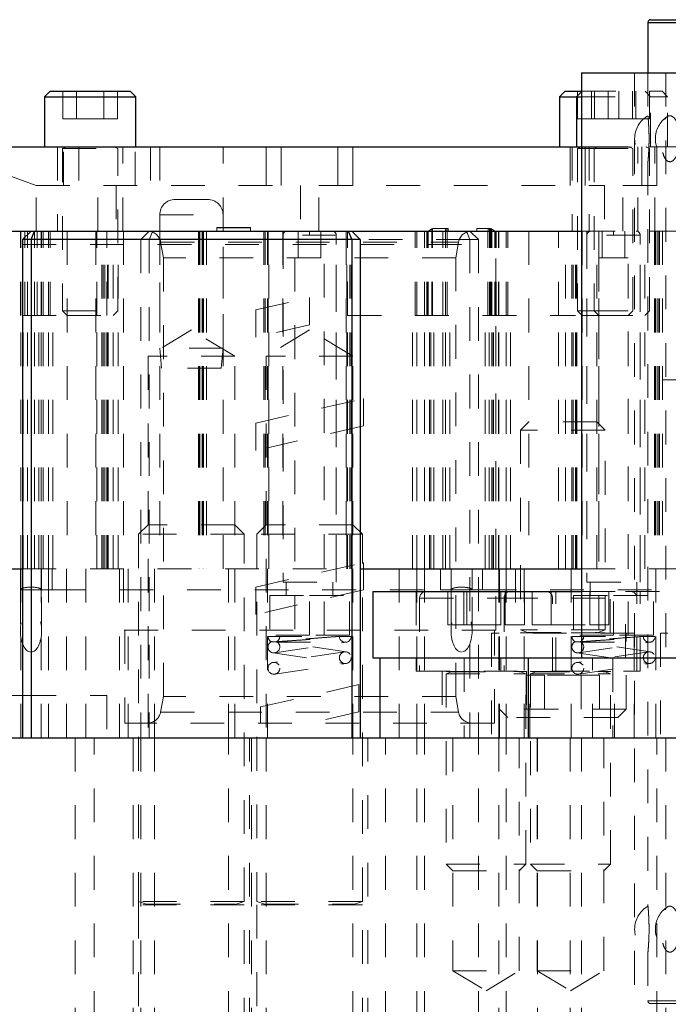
# Model space of a CAD drawing. Header units: inches. Extents: x 1880 to 2363, y -453 to -54.
# Tile 329 of 656: x 2042.57 to 2044.49, y -279.78 to -276.86. Entities that reach past the tile are written whole.
import ezdxf

# ---------------------------------------------------------------- set-up
doc = ezdxf.new("R2010")
doc.units = ezdxf.units.IN
doc.header["$LTSCALE"] = 0.5
doc.header["$MEASUREMENT"] = 0
doc.linetypes.add('HIDDEN', pattern=[0.225, 0.15, -0.075])
for name, color, linetype in [('DIE-M-S', 8, 'Continuous'), ('DIE-M-S2', 1, 'Continuous'), ('DIE-M-S3', 8, 'Continuous'), ('DSS-M-S', 53, 'Continuous'), ('RAI-M-S', 8, 'Continuous'), ('SVD-M-S', 8, 'Continuous')]:
    doc.layers.add(name, color=color, linetype=linetype)

msp = doc.modelspace()

# ---------------------------------------------------------------- linework, layer by layer
at = {"color": 7, "linetype": 'HIDDEN', "lineweight": 18}
for p, q in [((2043.30329, -278.35637), (2043.27554, -278.38412)), ((2043.56029, -278.35637), (2043.30329, -278.35637)), ((2043.58804, -278.38412), (2043.56029, -278.35637)), ((2043.58804, -278.38412), (2043.27554, -278.38412)), ((2043.27554, -278.38412), (2043.27554, -279.47088)), ((2043.58804, -279.47088), (2043.58804, -278.38412)), ((2043.58804, -279.47088), (2043.27554, -279.47088)), ((2043.27554, -279.47088), (2043.2991, -279.47945)), ((2043.58804, -279.48098), (2043.27554, -279.48098)), ((2043.27554, -279.48098), (2043.27554, -280.85637)), ((2043.2991, -279.47945), (2043.56268, -279.47945)), ((2043.56449, -279.47945), (2043.58804, -279.47088)), ((2043.58804, -280.85637), (2043.58804, -279.48098))]:
    msp.add_line(p, q, dxfattribs=at)
for centre, start, end in [((2043.29883, -279.48019), 270, 70), ((2043.56476, -279.48019), 110, 270)]:
    msp.add_arc(centre, 0.000787, start, end, dxfattribs=at)
at = {"layer": 'DIE-M-S', "linetype": 'Continuous', "lineweight": 25}
for p, q in [((2038.90679, -277.48637), (2042.60679, -277.48637)), ((2043.55679, -277.48637), (2044.23691, -277.48637)), ((2038.93179, -278.48637), (2042.58179, -278.48637)), ((2043.58179, -278.48637), (2044.23691, -278.48637))]:
    msp.add_line(p, q, dxfattribs=at)
at = {"layer": 'DIE-M-S', "linetype": 'HIDDEN', "lineweight": 18}
for p, q in [((2042.71379, -277.48637), (2042.71379, -278.48637)), ((2042.79829, -277.48637), (2042.79829, -278.48637)), ((2042.81679, -278.48637), (2042.81679, -277.48637)), ((2042.82084, -278.48637), (2042.82084, -277.48637)), ((2042.82525, -278.48637), (2042.82525, -277.48637)), ((2042.83373, -278.48637), (2042.83373, -277.48637)), ((2042.83567, -278.48637), (2042.83567, -277.48637)), ((2042.84979, -278.48637), (2042.84979, -277.48637)), ((2042.86529, -278.48637), (2042.86529, -277.48637)), ((2042.88061, -277.48637), (2042.88061, -278.48637)), ((2042.98804, -277.48637), (2042.98804, -278.48637)), ((2043.10291, -277.48637), (2043.10291, -278.48637)), ((2043.10485, -277.48637), (2043.10485, -278.48637)), ((2043.10679, -277.48637), (2043.10679, -278.48637)), ((2043.11333, -277.48637), (2043.11333, -278.48637)), ((2043.11679, -277.48637), (2043.11679, -278.48637)), ((2043.11775, -277.48637), (2043.11775, -278.48637)), ((2043.17554, -278.48637), (2043.17554, -277.48637)), ((2043.29584, -277.48637), (2043.29584, -278.48637)), ((2043.29584, -277.48637), (2043.29584, -278.48637)), ((2043.30025, -277.48637), (2043.30025, -278.48637)), ((2043.30025, -277.48637), (2043.30025, -278.48637)), ((2043.30873, -277.48637), (2043.30873, -278.48637)), ((2043.30873, -277.48637), (2043.30873, -278.48637)), ((2043.31067, -278.48637), (2043.31067, -277.48637)), ((2043.35279, -277.48637), (2043.35279, -278.48637)), ((2043.51079, -278.48637), (2043.51079, -277.48637)), ((2043.54041, -277.48637), (2043.54041, -278.48637)), ((2043.54235, -278.48637), (2043.54235, -277.48637)), ((2043.54235, -278.48637), (2043.54235, -277.48637)), ((2043.55083, -278.48637), (2043.55083, -277.48637)), ((2043.55083, -278.48637), (2043.55083, -277.48637)), ((2043.55525, -278.48637), (2043.55525, -277.48637)), ((2043.55525, -278.48637), (2043.55525, -277.48637)), ((2043.98297, -278.48637), (2043.98297, -277.48637)), ((2044.08129, -277.48637), (2044.08129, -278.48637)), ((2044.18929, -278.48637), (2044.18929, -277.48637)), ((2044.20834, -278.48637), (2044.20834, -277.48637)), ((2044.21275, -278.48637), (2044.21275, -277.48637)), ((2044.21929, -278.48637), (2044.21929, -277.48637)), ((2044.22123, -278.48637), (2044.22123, -277.48637)), ((2044.22317, -278.48637), (2044.22317, -277.48637)), ((2044.23691, -277.48637), (2046.12667, -277.48637)), ((2044.23879, -277.48637), (2044.23879, -278.48637)), ((2044.25279, -277.48637), (2044.25279, -278.48637)), ((2044.28229, -278.48637), (2044.28229, -277.48637)), ((2044.28879, -277.48637), (2044.28879, -278.48637)), ((2044.37479, -278.48637), (2044.37479, -277.48637)), ((2044.41079, -278.48637), (2044.41079, -277.48637)), ((2044.42479, -278.48637), (2044.42479, -277.48637)), ((2044.45291, -277.48637), (2044.45291, -278.48637)), ((2044.45485, -277.48637), (2044.45485, -278.48637)), ((2044.45679, -277.48637), (2044.45679, -278.48637)), ((2044.46333, -277.48637), (2044.46333, -278.48637)), ((2044.46679, -277.48637), (2044.46679, -278.48637)), ((2044.46775, -277.48637), (2044.46775, -278.48637)), ((2044.47729, -277.48637), (2044.47729, -277.92637)), ((2044.47729, -277.92637), (2045.08629, -277.92637)), ((2042.58179, -278.48637), (2043.58179, -278.48637)), ((2044.23691, -278.48637), (2046.12667, -278.48637))]:
    msp.add_line(p, q, dxfattribs=at)
at = {"layer": 'DIE-M-S2', "linetype": 'HIDDEN', "lineweight": 18}
for p, q in [((2043.15679, -277.47622), (2043.15679, -277.47562)), ((2043.15679, -277.47622), (2043.15679, -277.47562)), ((2043.25679, -277.47562), (2043.15679, -277.47562)), ((2043.25679, -277.47562), (2043.15679, -277.47562)), ((2043.25679, -277.47574), (2043.15679, -277.47574)), ((2043.25679, -277.47574), (2043.15679, -277.47574)), ((2043.15679, -277.48637), (2043.15679, -277.47622)), ((2043.25679, -277.47622), (2043.15679, -277.47622)), ((2043.25679, -277.47622), (2043.15679, -277.47622)), ((2043.15679, -277.48637), (2043.15679, -277.47622)), ((2043.25679, -277.47562), (2043.25679, -277.47622)), ((2043.25679, -277.47562), (2043.25679, -277.47622)), ((2043.25679, -277.47622), (2043.25679, -277.48637)), ((2043.25679, -277.47622), (2043.25679, -277.48637)), ((2043.79328, -277.4792), (2043.78342, -277.48637)), ((2043.79605, -277.47885), (2043.79328, -277.4792)), ((2043.79328, -277.73637), (2043.79328, -277.4792)), ((2043.79605, -277.73637), (2043.79605, -277.47885)), ((2043.83379, -277.47885), (2043.79605, -277.47885)), ((2043.838, -277.4785), (2043.83379, -277.47885)), ((2043.83379, -277.73637), (2043.83379, -277.47885)), ((2043.838, -277.48637), (2043.838, -277.4785)), ((2043.838, -277.4785), (2043.84179, -277.4785)), ((2043.84179, -277.4785), (2043.84179, -277.48637)), ((2043.92679, -277.4785), (2043.96079, -277.4785)), ((2043.92679, -277.4785), (2043.92679, -277.48637)), ((2043.96434, -277.4788), (2043.96079, -277.4785)), ((2043.96079, -277.48637), (2043.96079, -277.4785)), ((2043.96434, -277.73637), (2043.96434, -277.4788)), ((2043.96778, -277.47885), (2043.96434, -277.4788)), ((2043.96778, -277.73637), (2043.96778, -277.47885)), ((2043.9703, -277.4792), (2043.96778, -277.47885)), ((2043.9703, -277.73637), (2043.9703, -277.4792)), ((2043.98016, -277.48637), (2043.9703, -277.4792)), ((2042.5761, -277.73637), (2042.5761, -277.48637)), ((2042.57679, -277.73637), (2042.57679, -277.48637)), ((2042.5884, -277.73637), (2042.5884, -277.48637)), ((2042.59605, -277.73637), (2042.59605, -277.48637)), ((2042.61754, -277.73637), (2042.61754, -277.48637)), ((2042.62518, -277.73637), (2042.62518, -277.48637)), ((2042.63679, -277.73637), (2042.63679, -277.48637)), ((2042.63749, -277.73637), (2042.63749, -277.48637)), ((2042.64254, -277.73637), (2042.64254, -277.48637)), ((2042.65879, -277.73637), (2042.65879, -277.48637)), ((2042.66396, -277.73637), (2042.66396, -277.48637)), ((2042.80179, -277.73637), (2042.80179, -277.48637)), ((2042.83179, -277.73637), (2042.83179, -277.48637)), ((2043.12679, -277.48637), (2043.12679, -278.48637)), ((2043.12679, -277.48637), (2043.12679, -278.48637)), ((2043.30679, -277.48637), (2043.30679, -278.48637)), ((2043.30679, -277.48637), (2043.30679, -278.48637)), ((2043.54429, -277.73637), (2043.54429, -277.48637)), ((2043.74462, -277.73637), (2043.74462, -277.48637)), ((2043.74979, -277.73637), (2043.74979, -277.48637)), ((2043.77179, -277.73637), (2043.77179, -277.48637)), ((2043.77226, -277.73637), (2043.77226, -277.48637)), ((2043.77943, -277.73637), (2043.77943, -277.48637)), ((2043.78127, -277.73637), (2043.78127, -277.48637)), ((2043.78337, -277.73637), (2043.78337, -277.48637)), ((2043.82679, -277.73637), (2043.82679, -277.48637)), ((2043.83896, -277.73637), (2043.83896, -277.48637)), ((2043.95962, -277.73637), (2043.95962, -277.48637)), ((2043.97179, -277.73637), (2043.97179, -277.48637)), ((2043.98021, -277.73637), (2043.98021, -277.48637)), ((2043.98231, -277.73637), (2043.98231, -277.48637)), ((2043.98415, -277.73637), (2043.98415, -277.48637)), ((2043.99132, -277.73637), (2043.99132, -277.48637)), ((2043.99179, -277.73637), (2043.99179, -277.48637)), ((2044.01379, -277.73637), (2044.01379, -277.48637)), ((2044.01896, -277.73637), (2044.01896, -277.48637)), ((2044.16929, -277.73637), (2044.16929, -277.48637)), ((2044.47679, -277.48637), (2044.47679, -278.48637)), ((2044.47679, -277.48637), (2044.47679, -278.48637)), ((2042.38179, -277.73637), (2042.71379, -277.73637)), ((2043.54429, -277.73637), (2044.16929, -277.73637)), ((2044.16929, -277.73637), (2044.21929, -277.73637))]:
    msp.add_line(p, q, dxfattribs=at)
at = {"layer": 'DIE-M-S3', "linetype": 'HIDDEN', "lineweight": 18}
for p, q in [((2043.51053, -277.49819), (2043.35305, -277.49819)), ((2043.35305, -277.49819), (2043.35305, -278.52574)), ((2043.39833, -277.48637), (2043.39833, -277.56511)), ((2043.43179, -277.49819), (2043.51053, -277.49819)), ((2043.46526, -277.56511), (2043.46526, -277.48637)), ((2043.51053, -278.52574), (2043.51053, -277.49819)), ((2044.41053, -277.49819), (2044.25305, -277.49819)), ((2044.25305, -277.49819), (2044.25305, -278.52574)), ((2044.29833, -277.48637), (2044.29833, -277.56511)), ((2044.33179, -277.49819), (2044.41053, -277.49819)), ((2044.36526, -277.56511), (2044.36526, -277.48637)), ((2044.41053, -278.52574), (2044.41053, -277.49819)), ((2043.38848, -277.56511), (2043.38848, -278.68322)), ((2043.4751, -278.68322), (2043.4751, -277.56511)), ((2044.28848, -277.56511), (2044.3751, -277.56511)), ((2044.28848, -277.56511), (2044.28848, -278.68322)), ((2044.3751, -278.68322), (2044.3751, -277.56511)), ((2042.38179, -277.73637), (2042.71379, -277.73637)), ((2042.57679, -278.48637), (2042.57679, -277.73637)), ((2042.58374, -278.48637), (2042.58374, -277.73637)), ((2042.59605, -278.48637), (2042.59605, -277.73637)), ((2042.61754, -278.48637), (2042.61754, -277.73637)), ((2042.62984, -278.48637), (2042.62984, -277.73637)), ((2042.63679, -278.48637), (2042.63679, -277.73637)), ((2042.64254, -278.48637), (2042.64254, -277.73637)), ((2042.65879, -278.48637), (2042.65879, -277.73637)), ((2042.67179, -278.48637), (2042.67179, -277.73637)), ((2042.80179, -278.48637), (2042.80179, -277.73637)), ((2042.83179, -278.48637), (2042.83179, -277.73637)), ((2043.54429, -278.48637), (2043.54429, -277.73637)), ((2043.54429, -277.73637), (2044.16929, -277.73637)), ((2043.73679, -278.48637), (2043.73679, -277.73637)), ((2043.74979, -278.48637), (2043.74979, -277.73637)), ((2043.77179, -278.48637), (2043.77179, -277.73637)), ((2043.77226, -278.48637), (2043.77226, -277.73637)), ((2043.78726, -278.48637), (2043.78726, -277.73637)), ((2043.7912, -278.48637), (2043.7912, -277.73637)), ((2043.80007, -278.48637), (2043.80007, -277.73637)), ((2043.82679, -278.48637), (2043.82679, -277.73637)), ((2043.83379, -278.48637), (2043.83379, -277.73637)), ((2043.84679, -278.48637), (2043.84679, -277.73637)), ((2043.95179, -278.48637), (2043.95179, -277.73637)), ((2043.96344, -278.48637), (2043.96344, -277.73637)), ((2043.97179, -278.48637), (2043.97179, -277.73637)), ((2043.97238, -278.48637), (2043.97238, -277.73637)), ((2043.97632, -278.48637), (2043.97632, -277.73637)), ((2043.99132, -278.48637), (2043.99132, -277.73637)), ((2043.99179, -278.48637), (2043.99179, -277.73637)), ((2044.01379, -278.48637), (2044.01379, -277.73637)), ((2044.02679, -278.48637), (2044.02679, -277.73637)), ((2044.16929, -278.48637), (2044.16929, -277.73637)), ((2044.16929, -277.73637), (2044.21929, -277.73637)), ((2042.57554, -278.54887), (2042.57554, -278.48637)), ((2042.57679, -278.98637), (2042.57679, -278.48637)), ((2042.58179, -278.48637), (2043.58179, -278.48637)), ((2042.63679, -278.98637), (2042.63679, -278.48637)), ((2042.63804, -278.54887), (2042.63804, -278.48637)), ((2042.65879, -278.98637), (2042.65879, -278.48637)), ((2042.66929, -278.54887), (2042.66929, -278.48637)), ((2042.66929, -278.54887), (2042.66929, -278.48637)), ((2042.71179, -278.98637), (2042.71179, -278.48637)), ((2042.76929, -278.48637), (2042.76929, -278.98637)), ((2042.86929, -278.48637), (2042.86929, -278.98637)), ((2042.89429, -278.98637), (2042.89429, -278.48637)), ((2042.97242, -278.48637), (2042.97242, -278.98637)), ((2043.19117, -278.98637), (2043.19117, -278.48637)), ((2043.30679, -278.48637), (2043.30679, -278.98637)), ((2043.69679, -278.98637), (2043.69679, -278.48637)), ((2043.74979, -278.98637), (2043.74979, -278.48637)), ((2043.77179, -278.98637), (2043.77179, -278.48637)), ((2043.81929, -278.54887), (2043.81929, -278.48637)), ((2043.85054, -278.54887), (2043.85054, -278.48637)), ((2043.91304, -278.54887), (2043.91304, -278.48637)), ((2043.94429, -278.54887), (2043.94429, -278.48637)), ((2043.99179, -278.48637), (2043.99179, -278.98637)), ((2043.99429, -278.98637), (2043.99429, -278.48637)), ((2044.01379, -278.98637), (2044.01379, -278.48637)), ((2044.04129, -278.48637), (2044.04129, -278.67637)), ((2044.06679, -278.48637), (2044.06679, -278.98637)), ((2044.20679, -278.48637), (2044.20679, -278.98637)), ((2044.23691, -278.48637), (2046.12667, -278.48637)), ((2044.32229, -278.67637), (2044.32229, -278.48637)), ((2044.45679, -278.98637), (2044.45679, -278.48637)), ((2043.35305, -278.52574), (2043.51053, -278.52574)), ((2043.36289, -278.52574), (2043.36289, -278.56511)), ((2043.50069, -278.56511), (2043.50069, -278.52574)), ((2044.25305, -278.52574), (2044.41053, -278.52574)), ((2044.26289, -278.52574), (2044.26289, -278.56511)), ((2044.40069, -278.56511), (2044.40069, -278.52574)), ((2040.64429, -278.54887), (2042.57554, -278.54887)), ((2042.63804, -278.54887), (2042.57554, -278.54887)), ((2042.57554, -278.54887), (2042.57554, -278.67012)), ((2042.63804, -278.54887), (2042.66929, -278.54887)), ((2042.63804, -278.67012), (2042.63804, -278.54887)), ((2042.66929, -278.54887), (2043.81929, -278.54887)), ((2043.81929, -278.54887), (2043.85054, -278.54887)), ((2043.91304, -278.54887), (2043.85054, -278.54887)), ((2043.85054, -278.54887), (2043.85054, -278.67012)), ((2043.91304, -278.54887), (2043.94429, -278.54887)), ((2043.91304, -278.67012), (2043.91304, -278.54887)), ((2043.94429, -278.54887), (2044.56929, -278.54887)), ((2043.31368, -278.56511), (2043.43179, -278.56511)), ((2043.31368, -278.56511), (2043.31368, -278.68322)), ((2043.43179, -278.68322), (2043.43179, -278.56511)), ((2043.43179, -278.56511), (2043.5499, -278.56511)), ((2043.5499, -278.68322), (2043.5499, -278.56511)), ((2044.21368, -278.56511), (2044.33179, -278.56511)), ((2044.21368, -278.56511), (2044.21368, -278.68322)), ((2044.33179, -278.56511), (2044.4499, -278.56511)), ((2044.33179, -278.68322), (2044.33179, -278.56511)), ((2044.4499, -278.68322), (2044.4499, -278.56511)), ((2044.39279, -278.67637), (2043.97079, -278.67637)), ((2043.97079, -278.67637), (2043.97079, -278.98637)), ((2044.39279, -278.98637), (2044.39279, -278.67637)), ((2044.89279, -278.67637), (2044.47079, -278.67637)), ((2044.47079, -278.67637), (2044.47079, -278.98637)), ((2043.43179, -278.68322), (2043.31368, -278.68322)), ((2043.5499, -278.68322), (2043.43179, -278.68322)), ((2044.33179, -278.68322), (2044.21368, -278.68322)), ((2044.4499, -278.68322), (2044.33179, -278.68322))]:
    msp.add_line(p, q, dxfattribs=at)
at = {"layer": 'DIE-M-S3', "linetype": 'Continuous', "lineweight": 25}
for p, q in [((2038.93179, -278.48637), (2042.58179, -278.48637)), ((2043.58179, -278.48637), (2044.23691, -278.48637))]:
    msp.add_line(p, q, dxfattribs=at)
at = {"layer": 'DIE-M-S3', "linetype": 'HIDDEN', "lineweight": 18}
for centre, start, end in [((2043.36486, -277.49819), 90, 180), ((2043.49872, -277.49819), 0, 90), ((2044.26486, -277.49819), 90, 180), ((2044.39872, -277.49819), 0, 90)]:
    msp.add_arc(centre, 0.01181, start, end, dxfattribs=at)
for centre in [(2042.60679, -278.54887), (2043.88179, -278.54887)]:
    msp.add_ellipse(centre, major_axis=(0.03125, 0), ratio=0.2679492, start_param=0, end_param=3.1415927, dxfattribs=at)
for centre in [(2042.60679, -278.67012), (2043.88179, -278.67012)]:
    msp.add_ellipse(centre, major_axis=(0, -0.0625), ratio=0.5, dxfattribs=at)
for points in [[(2043.43179, -277.49819), (2043.43179, -277.49651), (2043.43179, -277.49303), (2043.43179, -277.48907), (2043.43179, -277.48676), (2043.43179, -277.4865), (2043.43179, -277.48637)], [(2044.33179, -277.49819), (2044.33179, -277.49651), (2044.33179, -277.49303), (2044.33179, -277.48907), (2044.33179, -277.48676), (2044.33179, -277.4865), (2044.33179, -277.48637)]]:
    msp.add_open_spline(points, degree=3, knots=[0, 0, 0, 0, 0.2702613, 0.5624294, 0.7897364, 1, 1, 1, 1], dxfattribs=at)
at = {"layer": 'DSS-M-S', "linetype": 'Continuous', "lineweight": 25}
for p, q in [((2044.43376, -276.86826), (2044.43376, -277.01787)), ((2044.43376, -276.86826), (2045.92982, -276.86826)), ((2044.44163, -276.86039), (2045.92195, -276.86039)), ((2044.23691, -277.01787), (2044.23691, -278.75015)), ((2044.23691, -277.01787), (2046.12667, -277.01787)), ((2042.58179, -277.51137), (2042.60679, -277.48637)), ((2042.58179, -277.51137), (2042.58179, -278.98637)), ((2042.60679, -277.51137), (2042.58179, -277.51137)), ((2042.60679, -277.48637), (2042.61715, -277.48637)), ((2042.60679, -277.51137), (2042.61715, -277.48637)), ((2042.60679, -277.51137), (2042.60679, -278.98637)), ((2043.55679, -277.51137), (2042.60679, -277.51137)), ((2042.61715, -277.48637), (2043.54644, -277.48637)), ((2043.54644, -277.48637), (2043.55679, -277.51137)), ((2043.54644, -277.48637), (2043.55679, -277.48637)), ((2043.55679, -277.48637), (2043.58179, -277.51137)), ((2043.55679, -277.51137), (2043.55679, -278.98637)), ((2043.58179, -277.51137), (2043.55679, -277.51137)), ((2043.58179, -277.51137), (2043.58179, -278.98637)), ((2044.07943, -278.75015), (2044.07943, -278.98637)), ((2044.07943, -278.75015), (2044.8105, -278.75015)), ((2034.68179, -278.98637), (2047.18179, -278.98637))]:
    msp.add_line(p, q, dxfattribs=at)
at = {"layer": 'DSS-M-S', "linetype": 'HIDDEN', "lineweight": 18}
for p, q in [((2045.92982, -276.86826), (2044.43376, -276.86826)), ((2044.39439, -277.01787), (2044.39439, -280.83677)), ((2044.43376, -277.01787), (2044.43376, -277.1449)), ((2044.48691, -277.01787), (2044.48691, -278.75015)), ((2044.49345, -277.14684), (2044.49163, -277.14754)), ((2044.43699, -277.21646), (2044.43688, -277.19803)), ((2044.43376, -277.2803), (2044.43376, -279.4853)), ((2042.88061, -277.48637), (2042.88061, -278.66748)), ((2042.93179, -277.51137), (2042.95679, -277.48637)), ((2042.93179, -277.51137), (2042.93179, -278.98637)), ((2042.95679, -277.51137), (2042.96715, -277.48637)), ((2042.95679, -277.51137), (2042.95679, -278.98637)), ((2043.90679, -277.51137), (2043.58179, -277.51137)), ((2043.89644, -277.48637), (2043.90679, -277.51137)), ((2043.90679, -277.48637), (2043.93179, -277.51137)), ((2043.90679, -277.51137), (2043.90679, -278.98637)), ((2043.93179, -277.51137), (2043.90679, -277.51137)), ((2043.93179, -277.51137), (2043.93179, -278.98637)), ((2043.98297, -278.66748), (2043.98297, -277.48637)), ((2042.58179, -277.52637), (2043.58179, -277.52637)), ((2042.99057, -277.51891), (2043.87123, -277.51891)), ((2042.99057, -277.51891), (2042.99872, -277.56511)), ((2043.58179, -277.52637), (2043.93179, -277.52637)), ((2043.86486, -277.56511), (2043.87301, -277.51891)), ((2043.86486, -277.56511), (2042.99872, -277.56511)), ((2042.99872, -277.56511), (2042.99872, -278.86433)), ((2043.86486, -278.86433), (2043.86486, -277.56511)), ((2043.27216, -277.71949), (2043.43179, -277.68322)), ((2043.43179, -277.68322), (2043.43179, -277.76397)), ((2043.27216, -277.71949), (2043.27216, -277.80024)), ((2043.43179, -277.76397), (2043.27216, -277.80024)), ((2043.08179, -277.77916), (2042.95329, -277.85637)), ((2043.21029, -277.85637), (2043.08179, -277.77916)), ((2043.43179, -277.77916), (2043.30329, -277.85637)), ((2043.56029, -277.85637), (2043.43179, -277.77916)), ((2043.21029, -277.85637), (2042.95329, -277.85637)), ((2042.95329, -277.85637), (2042.95329, -278.98637)), ((2043.21029, -278.98637), (2043.21029, -277.85637)), ((2043.56029, -277.85637), (2043.30329, -277.85637)), ((2043.30329, -277.85637), (2043.30329, -278.98637)), ((2043.56029, -278.98637), (2043.56029, -277.85637)), ((2043.27216, -278.05494), (2043.59142, -277.98241)), ((2043.59142, -278.06316), (2043.59142, -277.98241)), ((2043.27216, -278.05494), (2043.27216, -278.13569)), ((2043.59142, -278.06316), (2043.27216, -278.13569)), ((2043.27216, -278.54051), (2043.59142, -278.46797)), ((2043.59142, -278.54872), (2043.59142, -278.46797)), ((2043.27216, -278.54051), (2043.27216, -278.62125)), ((2043.59142, -278.54872), (2043.27216, -278.62125)), ((2043.98297, -278.66748), (2042.88061, -278.66748)), ((2042.88455, -278.66748), (2042.88455, -278.94307)), ((2043.97904, -278.94307), (2043.97904, -278.66748)), ((2044.32943, -278.75015), (2044.32943, -278.98637)), ((2043.28634, -278.89537), (2043.57725, -278.82927)), ((2043.57725, -278.91002), (2043.57725, -278.82927)), ((2041.08179, -278.86137), (2042.58179, -278.86137)), ((2042.58179, -278.86137), (2042.83179, -278.86137)), ((2042.83179, -278.86137), (2042.83179, -278.98637)), ((2042.99872, -278.86433), (2042.99057, -278.91053)), ((2043.86486, -278.86433), (2042.99872, -278.86433)), ((2043.87301, -278.91053), (2043.86486, -278.86433)), ((2042.99057, -278.91053), (2043.87123, -278.91053)), ((2043.28634, -278.89537), (2043.28634, -278.94307)), ((2043.57725, -278.91002), (2043.43179, -278.94307)), ((2043.97904, -278.94307), (2042.88455, -278.94307)), ((2042.73804, -278.98637), (2042.73804, -281.23637)), ((2042.79429, -281.23637), (2042.79429, -278.98637)), ((2042.90979, -278.98637), (2042.90979, -280.85637)), ((2042.93179, -278.98637), (2042.93179, -281.23637)), ((2042.97242, -278.98637), (2042.97242, -281.23637)), ((2043.19117, -281.23637), (2043.19117, -278.98637)), ((2043.25379, -280.85637), (2043.25379, -278.98637)), ((2043.25979, -278.98637), (2043.25979, -280.85637)), ((2043.30329, -278.98637), (2043.30329, -281.23637)), ((2043.56029, -281.23637), (2043.56029, -278.98637)), ((2043.60379, -280.85637), (2043.60379, -278.98637)), ((2043.65679, -281.23637), (2043.65679, -278.98637)), ((2043.74979, -281.23637), (2043.74979, -278.98637)), ((2043.77179, -281.23637), (2043.77179, -278.98637)), ((2043.85593, -278.98637), (2043.85593, -279.67637)), ((2043.93179, -281.23637), (2043.93179, -278.98637)), ((2043.99179, -278.98637), (2043.99179, -281.23637)), ((2044.01379, -281.23637), (2044.01379, -278.98637)), ((2044.05278, -279.67637), (2044.05278, -278.98637)), ((2044.10593, -278.98637), (2044.10593, -279.67637)), ((2044.10679, -278.98637), (2044.10679, -281.23637)), ((2044.20329, -278.98637), (2044.20329, -281.23637)), ((2044.23691, -278.98637), (2044.23691, -280.83677)), ((2044.23691, -278.98637), (2044.23691, -281.23637)), ((2044.30278, -279.67637), (2044.30278, -278.98637)), ((2044.46029, -281.23637), (2044.46029, -278.98637)), ((2044.48691, -278.98637), (2044.48691, -280.83677)), ((2044.48691, -278.98637), (2044.48691, -281.23637)), ((2042.92554, -279.48098), (2042.92554, -279.47088)), ((2044.49345, -279.48724), (2044.49163, -279.48794)), ((2044.43699, -279.55686), (2044.43688, -279.53843)), ((2044.43376, -279.6207), (2044.43376, -279.7659)), ((2043.85593, -279.67637), (2044.05278, -279.67637)), ((2043.85593, -279.67637), (2043.95435, -279.73551)), ((2043.95435, -279.73551), (2044.05278, -279.67637)), ((2044.10593, -279.67637), (2044.30278, -279.67637)), ((2044.10593, -279.67637), (2044.20435, -279.73551)), ((2044.20435, -279.73551), (2044.30278, -279.67637)), ((2044.43376, -279.7659), (2045.92982, -279.7659)), ((2044.44163, -279.77378), (2045.92195, -279.77378))]:
    msp.add_line(p, q, dxfattribs=at)
at = {"layer": 'DSS-M-S', "linetype": 'Continuous', "lineweight": 25}
msp.add_arc((2044.44163, -276.86826), 0.00787, 90, 180, dxfattribs=at)
at = {"layer": 'DSS-M-S', "linetype": 'HIDDEN', "lineweight": 18}
for centre, radius, start, end in [((2044.47313, -277.2129), 0.07874, 120.05363, 239.76451), ((2044.5344, -277.2129), 0.07874, 123.27705, 236.6944), ((2042.9518, -277.52574), 0.03937, 10, 90), ((2043.91178, -277.52574), 0.03937, 90, 170), ((2042.9518, -278.9037), 0.03937, 270.00001, 350), ((2043.91178, -278.9037), 0.03937, 190, 269.99999), ((2044.47313, -279.5533), 0.07874, 120.05363, 239.76451), ((2044.5344, -279.5533), 0.07874, 123.27705, 236.6944), ((2044.44163, -279.7659), 0.00787, 180, 270)]:
    msp.add_arc(centre, radius, start, end, dxfattribs=at)
for points, knots in [([(2044.43378, -277.1449), (2044.43384, -277.14553), (2044.43397, -277.14683), (2044.43501, -277.15856), (2044.43618, -277.1762), (2044.43693, -277.19552), (2044.43701, -277.20807), (2044.43704, -277.2129)], [0, 0, 0, 0, 0.2107489, 0.4329033, 0.6520691, 0.8659855, 1, 1, 1, 1]), ([(2044.52989, -277.2129), (2044.52952, -277.22043), (2044.52879, -277.23549), (2044.52316, -277.25556), (2044.51515, -277.27106), (2044.50551, -277.28035), (2044.49556, -277.28212), (2044.48653, -277.27586), (2044.47941, -277.26216), (2044.47474, -277.24278), (2044.47267, -277.22027), (2044.47313, -277.19734), (2044.47601, -277.17631), (2044.48123, -277.15918), (2044.48865, -277.14771), (2044.49787, -277.14339), (2044.50798, -277.14703), (2044.51766, -277.15846), (2044.52528, -277.17623), (2044.52934, -277.19551), (2044.52974, -277.20807), (2044.52989, -277.2129)], [0, 0, 0, 0, 0.0520028, 0.1039827, 0.1564753, 0.2102848, 0.2652762, 0.3208623, 0.3762398, 0.4306423, 0.4836601, 0.5355284, 0.5870576, 0.6391963, 0.6925647, 0.7472181, 0.8026932, 0.8582301, 0.9130199, 0.9664974, 1, 1, 1, 1]), ([(2044.43704, -277.2129), (2044.43697, -277.22043), (2044.43683, -277.23548), (2044.43582, -277.2556), (2044.43471, -277.2709), (2044.43387, -277.28002), (2044.43384, -277.28022), (2044.43384, -277.2803)], [0, 0, 0, 0, 0.2080795, 0.4160676, 0.6261069, 0.8414156, 1, 1, 1, 1]), ([(2044.48925, -277.27627), (2044.49003, -277.2773), (2044.49273, -277.28084), (2044.4961, -277.28052), (2044.4985, -277.2803)], [0, 0, 0, 0, 0.2908836, 1, 1, 1, 1]), ([(2044.43378, -279.4853), (2044.43384, -279.48593), (2044.43397, -279.48723), (2044.43501, -279.49896), (2044.43618, -279.5166), (2044.43693, -279.53592), (2044.43701, -279.54847), (2044.43704, -279.5533)], [0, 0, 0, 0, 0.2107489, 0.4329033, 0.6520691, 0.8659855, 1, 1, 1, 1]), ([(2044.52989, -279.5533), (2044.52952, -279.56083), (2044.52879, -279.57589), (2044.52316, -279.59596), (2044.51515, -279.61146), (2044.50551, -279.62075), (2044.49556, -279.62252), (2044.48653, -279.61626), (2044.47941, -279.60256), (2044.47474, -279.58318), (2044.47267, -279.56067), (2044.47313, -279.53774), (2044.47601, -279.51671), (2044.48123, -279.49958), (2044.48865, -279.48811), (2044.49787, -279.48379), (2044.50798, -279.48743), (2044.51766, -279.49886), (2044.52528, -279.51663), (2044.52934, -279.53591), (2044.52974, -279.54847), (2044.52989, -279.5533)], [0, 0, 0, 0, 0.0520028, 0.1039827, 0.1564753, 0.2102848, 0.2652762, 0.3208623, 0.3762398, 0.4306423, 0.4836601, 0.5355284, 0.5870576, 0.6391963, 0.6925647, 0.7472181, 0.8026932, 0.8582301, 0.9130199, 0.9664974, 1, 1, 1, 1]), ([(2044.43704, -279.5533), (2044.43697, -279.56083), (2044.43683, -279.57589), (2044.43582, -279.59597), (2044.43469, -279.61143), (2044.43383, -279.62086), (2044.43368, -279.62209), (2044.43404, -279.61914), (2044.43444, -279.61396), (2044.43448, -279.61342)], [0, 0, 0, 0, 0.15887721, 0.31768464, 0.47805821, 0.64245519, 0.8104633, 0.98028806, 1, 1, 1, 1]), ([(2044.48925, -279.61667), (2044.49002, -279.6178), (2044.49137, -279.6198), (2044.49307, -279.61982), (2044.49381, -279.61983)], [0, 0, 0, 0, 0.5664049, 1, 1, 1, 1])]:
    msp.add_open_spline(points, degree=3, knots=knots, dxfattribs=at)
at = {"layer": 'RAI-M-S', "linetype": 'Continuous', "lineweight": 25}
msp.add_line((2042.54979, -277.23637), (2044.23691, -277.23637), dxfattribs=at)
at = {"layer": 'RAI-M-S', "linetype": 'HIDDEN', "lineweight": 18}
for p, q in [((2042.68479, -277.23637), (2042.68479, -277.48637)), ((2042.70335, -277.35137), (2042.70335, -277.23637)), ((2042.74795, -277.23637), (2042.74795, -277.35137)), ((2042.87879, -277.48637), (2042.87879, -277.23637)), ((2042.91564, -277.35137), (2042.91564, -277.23637)), ((2042.96024, -277.23637), (2042.96024, -277.35137)), ((2042.98804, -277.23637), (2042.98804, -277.48637)), ((2043.17554, -277.48637), (2043.17554, -277.23637)), ((2043.30335, -277.23637), (2043.30335, -277.35137)), ((2043.30335, -277.35137), (2043.30335, -277.23637)), ((2043.34795, -277.35137), (2043.34795, -277.23637)), ((2043.34795, -277.23637), (2043.34795, -277.35137)), ((2043.51564, -277.23637), (2043.51564, -277.35137)), ((2043.51564, -277.35137), (2043.51564, -277.23637)), ((2043.56024, -277.35137), (2043.56024, -277.23637)), ((2043.56024, -277.23637), (2043.56024, -277.35137)), ((2044.20335, -277.23637), (2044.20335, -277.35137)), ((2044.20335, -277.35137), (2044.20335, -277.23637)), ((2044.20979, -277.23637), (2044.20979, -277.48637)), ((2044.23691, -277.23637), (2046.06379, -277.23637)), ((2044.24795, -277.35137), (2044.24795, -277.23637)), ((2044.24795, -277.23637), (2044.24795, -277.35137)), ((2044.25979, -277.23637), (2044.25979, -277.48637)), ((2044.40379, -277.48637), (2044.40379, -277.23637)), ((2044.41564, -277.23637), (2044.41564, -277.35137)), ((2044.41564, -277.35137), (2044.41564, -277.23637)), ((2044.45379, -277.48637), (2044.45379, -277.23637)), ((2044.46024, -277.35137), (2044.46024, -277.23637)), ((2044.46024, -277.23637), (2044.46024, -277.35137)), ((2042.62164, -277.35137), (2042.45679, -277.29137)), ((2042.62164, -277.35137), (2043.40466, -277.35137)), ((2042.62164, -277.48637), (2042.62164, -277.35137)), ((2042.80466, -277.48637), (2042.80466, -277.35137)), ((2042.85892, -277.35137), (2042.85892, -277.48637)), ((2043.40466, -277.35137), (2043.40466, -277.48637)), ((2043.45892, -277.35137), (2044.30466, -277.35137)), ((2043.45892, -277.48637), (2043.45892, -277.35137)), ((2044.30466, -277.35137), (2044.30466, -277.48637)), ((2044.35892, -277.48637), (2044.35892, -277.35137)), ((2044.35892, -277.35137), (2044.90466, -277.35137))]:
    msp.add_line(p, q, dxfattribs=at)
at = {"layer": 'SVD-M-S', "linetype": 'Continuous', "lineweight": 25}
for p, q in [((2042.66319, -277.07237), (2042.64679, -277.08877)), ((2042.66319, -277.07237), (2042.90039, -277.07237)), ((2042.91679, -277.08877), (2042.90039, -277.07237)), ((2044.18819, -277.07237), (2044.17179, -277.08877)), ((2044.18819, -277.07237), (2044.23819, -277.07237)), ((2044.23691, -277.07366), (2044.22179, -277.08877)), ((2042.64679, -277.08877), (2042.64679, -277.23637)), ((2042.64679, -277.08877), (2042.91679, -277.08877)), ((2042.91679, -277.23637), (2042.91679, -277.08877)), ((2044.17179, -277.08877), (2044.17179, -277.23637)), ((2044.17179, -277.08877), (2044.22179, -277.08877)), ((2044.22179, -277.08877), (2044.22179, -277.23637)), ((2044.22179, -277.08877), (2044.23691, -277.08877)), ((2043.61951, -278.5533), (2043.61951, -278.75015)), ((2043.61951, -278.5533), (2044.23691, -278.5533)), ((2043.61951, -278.75015), (2044.07943, -278.75015)), ((2043.63939, -278.75015), (2043.63939, -278.98637))]:
    msp.add_line(p, q, dxfattribs=at)
at = {"layer": 'SVD-M-S', "linetype": 'HIDDEN', "lineweight": 18}
for p, q in [((2042.7006, -277.15437), (2042.7006, -277.07237)), ((2042.7412, -277.15437), (2042.7412, -277.07237)), ((2042.82239, -277.15437), (2042.82239, -277.07237)), ((2042.86298, -277.15437), (2042.86298, -277.07237)), ((2044.2256, -277.15437), (2044.2256, -277.07237)), ((2044.23819, -277.07237), (2044.23691, -277.07366)), ((2044.23819, -277.07237), (2044.47539, -277.07237)), ((2044.2662, -277.15437), (2044.2662, -277.07237)), ((2044.2756, -277.15437), (2044.2756, -277.07237)), ((2044.3162, -277.15437), (2044.3162, -277.07237)), ((2044.34739, -277.15437), (2044.34739, -277.07237)), ((2044.38798, -277.15437), (2044.38798, -277.07237)), ((2044.39739, -277.15437), (2044.39739, -277.07237)), ((2044.44179, -277.08877), (2044.42539, -277.07237)), ((2044.43798, -277.15437), (2044.43798, -277.07237)), ((2044.49179, -277.08877), (2044.47539, -277.07237)), ((2044.23691, -277.08877), (2044.49179, -277.08877)), ((2044.44179, -277.23637), (2044.44179, -277.08877)), ((2044.49179, -277.23637), (2044.49179, -277.08877)), ((2042.7006, -277.15437), (2042.7412, -277.15437)), ((2042.7412, -277.15437), (2042.82239, -277.15437)), ((2042.82239, -277.15437), (2042.86298, -277.15437)), ((2044.2256, -277.15437), (2044.2662, -277.15437)), ((2044.2662, -277.15437), (2044.2756, -277.15437)), ((2044.2756, -277.15437), (2044.3162, -277.15437)), ((2044.3162, -277.15437), (2044.39739, -277.15437)), ((2044.39739, -277.15437), (2044.43798, -277.15437)), ((2042.69979, -277.23637), (2042.69979, -277.23677)), ((2042.69979, -277.23677), (2042.86379, -277.23677)), ((2042.7096, -277.2383), (2042.69979, -277.24186)), ((2042.69979, -277.24186), (2042.86379, -277.24186)), ((2042.69979, -277.24186), (2042.69979, -277.72237)), ((2042.7096, -277.2383), (2042.85399, -277.2383)), ((2042.86379, -277.24186), (2042.85399, -277.2383)), ((2042.86379, -277.23677), (2042.86379, -277.23637)), ((2042.86379, -277.72237), (2042.86379, -277.24186)), ((2044.22479, -277.23637), (2044.22479, -277.23677)), ((2044.22479, -277.23677), (2044.27479, -277.23677)), ((2044.2346, -277.2383), (2044.22479, -277.24186)), ((2044.22479, -277.24186), (2044.27479, -277.24186)), ((2044.22479, -277.24186), (2044.22479, -277.72237)), ((2044.2346, -277.2383), (2044.37899, -277.2383)), ((2044.27479, -277.23637), (2044.27479, -277.23677)), ((2044.27479, -277.23677), (2044.43879, -277.23677)), ((2044.2846, -277.2383), (2044.27479, -277.24186)), ((2044.27479, -277.24186), (2044.43879, -277.24186)), ((2044.27479, -277.24186), (2044.27479, -277.72237)), ((2044.2846, -277.2383), (2044.42899, -277.2383)), ((2044.38879, -277.24186), (2044.37899, -277.2383)), ((2044.38879, -277.23677), (2044.38879, -277.23637)), ((2044.38879, -277.72237), (2044.38879, -277.24186)), ((2044.43879, -277.24186), (2044.42899, -277.2383)), ((2044.43879, -277.23677), (2044.43879, -277.23637)), ((2044.43879, -277.72237), (2044.43879, -277.24186)), ((2043.12954, -277.39262), (2043.03404, -277.39262)), ((2042.98804, -277.43862), (2043.17554, -277.43862)), ((2042.98804, -277.43862), (2042.98804, -277.83262)), ((2043.17554, -277.83262), (2043.17554, -277.43862)), ((2042.69979, -277.72237), (2042.86379, -277.72237)), ((2042.69979, -277.72237), (2042.71379, -277.73637)), ((2042.71379, -277.73637), (2042.84979, -277.73637)), ((2042.84979, -277.73637), (2042.86379, -277.72237)), ((2044.22479, -277.72237), (2044.27479, -277.72237)), ((2044.22479, -277.72237), (2044.23879, -277.73637)), ((2044.23879, -277.73637), (2044.28879, -277.73637)), ((2044.27479, -277.72237), (2044.43879, -277.72237)), ((2044.27479, -277.72237), (2044.28879, -277.73637)), ((2044.28879, -277.73637), (2044.42479, -277.73637)), ((2044.37479, -277.73637), (2044.38879, -277.72237)), ((2044.42479, -277.73637), (2044.43879, -277.72237)), ((2043.17554, -277.83262), (2042.98804, -277.83262)), ((2042.98804, -277.83262), (2042.99329, -277.89262)), ((2043.17029, -277.89262), (2043.17554, -277.83262)), ((2043.17029, -277.89262), (2042.99329, -277.89262)), ((2044.08129, -278.05137), (2044.05679, -278.07587)), ((2044.28229, -278.05137), (2044.08129, -278.05137)), ((2044.30679, -278.07587), (2044.28229, -278.05137)), ((2044.30679, -278.07587), (2044.05679, -278.07587)), ((2044.05679, -278.07587), (2044.05679, -278.66706)), ((2044.30679, -278.66706), (2044.30679, -278.07587)), ((2042.95329, -278.35637), (2042.92554, -278.38412)), ((2043.21029, -278.35637), (2042.95329, -278.35637)), ((2043.23804, -278.38412), (2043.21029, -278.35637)), ((2043.23804, -278.38412), (2042.92554, -278.38412)), ((2042.92554, -278.38412), (2042.92554, -279.47088)), ((2043.23804, -279.47088), (2043.23804, -278.38412)), ((2043.74766, -278.5533), (2043.74766, -278.78952)), ((2043.8407, -278.65173), (2043.8407, -278.5533)), ((2043.8407, -278.65173), (2043.8407, -278.5533)), ((2043.88878, -278.5533), (2043.88878, -278.75015)), ((2043.89753, -278.65173), (2043.89753, -278.5533)), ((2043.89753, -278.65173), (2043.89753, -278.5533)), ((2043.99766, -278.5533), (2043.99766, -278.78952)), ((2044.01118, -278.65173), (2044.01118, -278.5533)), ((2044.01118, -278.65173), (2044.01118, -278.5533)), ((2044.06801, -278.65173), (2044.06801, -278.5533)), ((2044.06801, -278.65173), (2044.06801, -278.5533)), ((2044.0907, -278.65173), (2044.0907, -278.5533)), ((2044.0907, -278.65173), (2044.0907, -278.5533)), ((2044.14753, -278.65173), (2044.14753, -278.5533)), ((2044.14753, -278.65173), (2044.14753, -278.5533)), ((2044.16105, -278.78952), (2044.16105, -278.5533)), ((2044.23691, -278.5533), (2044.36754, -278.5533)), ((2044.26118, -278.65173), (2044.26118, -278.5533)), ((2044.26118, -278.65173), (2044.26118, -278.5533)), ((2044.31801, -278.65173), (2044.31801, -278.5533)), ((2044.31801, -278.65173), (2044.31801, -278.5533)), ((2044.36754, -278.5533), (2044.63681, -278.5533)), ((2044.36754, -278.75015), (2044.36754, -278.5533)), ((2044.41105, -278.78952), (2044.41105, -278.5533)), ((2043.7575, -278.57299), (2044.14937, -278.57299)), ((2043.7575, -278.57299), (2044.14937, -278.57299)), ((2043.7575, -278.57299), (2043.7575, -278.78952)), ((2043.7575, -278.57299), (2043.7575, -278.78952)), ((2044.0075, -278.57299), (2044.39937, -278.57299)), ((2044.0075, -278.57299), (2044.39937, -278.57299)), ((2044.0075, -278.57299), (2044.0075, -278.78952)), ((2044.0075, -278.57299), (2044.0075, -278.78952)), ((2044.1512, -278.78952), (2044.1512, -278.57299)), ((2044.1512, -278.78952), (2044.1512, -278.57299)), ((2044.4012, -278.78952), (2044.4012, -278.57299)), ((2044.4012, -278.78952), (2044.4012, -278.57299)), ((2043.8407, -278.65173), (2043.89753, -278.65173)), ((2043.8407, -278.65173), (2043.89753, -278.65173)), ((2043.89753, -278.65173), (2044.01118, -278.65173)), ((2043.89753, -278.65173), (2044.01118, -278.65173)), ((2044.01118, -278.65173), (2044.06801, -278.65173)), ((2044.01118, -278.65173), (2044.06801, -278.65173)), ((2044.30679, -278.66706), (2044.05679, -278.66706)), ((2044.05679, -278.66706), (2044.0771, -278.67445)), ((2044.30679, -278.67598), (2044.05679, -278.67598)), ((2044.05679, -278.67598), (2044.05679, -278.67637)), ((2044.0771, -278.67445), (2044.28471, -278.67445)), ((2044.0907, -278.65173), (2044.14753, -278.65173)), ((2044.0907, -278.65173), (2044.14753, -278.65173)), ((2044.14753, -278.65173), (2044.26118, -278.65173)), ((2044.14753, -278.65173), (2044.26118, -278.65173)), ((2044.26118, -278.65173), (2044.31801, -278.65173)), ((2044.26118, -278.65173), (2044.31801, -278.65173)), ((2044.28649, -278.67445), (2044.30679, -278.66706)), ((2044.30679, -278.67637), (2044.30679, -278.67598)), ((2044.36929, -278.90137), (2044.36929, -278.67637)), ((2043.30854, -278.68637), (2043.52004, -278.68637)), ((2043.32862, -278.73518), (2043.54012, -278.70368)), ((2043.33461, -278.70387), (2043.53754, -278.70387)), ((2043.54012, -278.73207), (2043.34546, -278.70307)), ((2044.20854, -278.68637), (2044.42004, -278.68637)), ((2044.22862, -278.73518), (2044.44012, -278.70368)), ((2044.23461, -278.70387), (2044.43754, -278.70387)), ((2044.44012, -278.73207), (2044.24546, -278.70307)), ((2043.53496, -278.73207), (2043.32346, -278.76357)), ((2043.32346, -278.73518), (2043.53496, -278.76668)), ((2044.43496, -278.73207), (2044.22346, -278.76357)), ((2044.22346, -278.73518), (2044.43496, -278.76668)), ((2043.88939, -278.75015), (2043.88939, -278.98637)), ((2044.26932, -278.98637), (2044.26932, -278.75015)), ((2043.32862, -278.79818), (2043.54012, -278.76668)), ((2043.74766, -278.78952), (2044.16105, -278.78952)), ((2043.82443, -278.78952), (2043.82443, -278.98637)), ((2043.83624, -278.78952), (2043.83624, -278.78992)), ((2043.83624, -278.78952), (2043.83624, -278.78992)), ((2043.83624, -278.78992), (2044.07246, -278.78992)), ((2043.83624, -278.78992), (2044.07246, -278.78992)), ((2043.85173, -278.79144), (2043.83624, -278.79708)), ((2043.85173, -278.79144), (2043.83624, -278.79708)), ((2043.85173, -278.79144), (2044.05523, -278.79144)), ((2043.85173, -278.79144), (2044.05523, -278.79144)), ((2044.07246, -278.79708), (2044.05698, -278.79144)), ((2044.07246, -278.79708), (2044.05698, -278.79144)), ((2044.07246, -278.78992), (2044.07246, -278.78952)), ((2044.07246, -278.78992), (2044.07246, -278.78952)), ((2044.07443, -278.78952), (2044.07443, -278.98637)), ((2044.08428, -278.98637), (2044.08428, -278.78952)), ((2044.08624, -278.78952), (2044.08624, -278.78992)), ((2044.08624, -278.78952), (2044.08624, -278.78992)), ((2044.08624, -278.78992), (2044.32246, -278.78992)), ((2044.08624, -278.78992), (2044.32246, -278.78992)), ((2044.10173, -278.79144), (2044.08624, -278.79708)), ((2044.10173, -278.79144), (2044.08624, -278.79708)), ((2044.10173, -278.79144), (2044.30523, -278.79144)), ((2044.10173, -278.79144), (2044.30523, -278.79144)), ((2044.16105, -278.78952), (2044.41105, -278.78952)), ((2044.22862, -278.79818), (2044.44012, -278.76668)), ((2044.32246, -278.79708), (2044.30698, -278.79144)), ((2044.32246, -278.79708), (2044.30698, -278.79144)), ((2044.32246, -278.78992), (2044.32246, -278.78952)), ((2044.32246, -278.78992), (2044.32246, -278.78952)), ((2044.33428, -278.98637), (2044.33428, -278.78952)), ((2043.83624, -278.79708), (2044.07246, -278.79708)), ((2043.83624, -278.79708), (2044.07246, -278.79708)), ((2043.83624, -278.79708), (2043.83624, -279.36039)), ((2043.83624, -278.79708), (2043.83624, -279.36039)), ((2044.07246, -279.36039), (2044.07246, -278.79708)), ((2044.07246, -279.36039), (2044.07246, -278.79708)), ((2044.12767, -278.80137), (2044.07354, -278.80137)), ((2044.07354, -278.80137), (2044.07354, -278.92637)), ((2044.08624, -278.79708), (2044.32246, -278.79708)), ((2044.08624, -278.79708), (2044.32246, -278.79708)), ((2044.08624, -278.79708), (2044.08624, -279.36039)), ((2044.08624, -278.79708), (2044.08624, -279.36039)), ((2044.12767, -278.80137), (2044.12767, -278.92637)), ((2044.23592, -278.80137), (2044.12767, -278.80137)), ((2044.23592, -278.80137), (2044.23592, -278.92637)), ((2044.29005, -278.80137), (2044.23592, -278.80137)), ((2044.29005, -278.80137), (2044.29005, -278.92637)), ((2044.32246, -279.36039), (2044.32246, -278.79708)), ((2044.32246, -279.36039), (2044.32246, -278.79708)), ((2044.36929, -278.90137), (2043.99429, -278.90137)), ((2043.99429, -278.90137), (2044.01929, -278.92637)), ((2044.34429, -278.92637), (2044.36929, -278.90137)), ((2044.34429, -278.92637), (2044.01929, -278.92637)), ((2043.83624, -279.36039), (2044.07246, -279.36039)), ((2043.83624, -279.36039), (2044.07246, -279.36039)), ((2043.83624, -279.36039), (2043.85593, -279.38008)), ((2043.83624, -279.36039), (2043.85593, -279.38008)), ((2044.05278, -279.38008), (2044.07246, -279.36039)), ((2044.05278, -279.38008), (2044.07246, -279.36039)), ((2044.08624, -279.36039), (2044.32246, -279.36039)), ((2044.08624, -279.36039), (2044.32246, -279.36039)), ((2044.08624, -279.36039), (2044.10593, -279.38008)), ((2044.08624, -279.36039), (2044.10593, -279.38008)), ((2044.30278, -279.38008), (2044.32246, -279.36039)), ((2044.30278, -279.38008), (2044.32246, -279.36039)), ((2043.85593, -279.38008), (2044.05278, -279.38008)), ((2043.85593, -279.38008), (2044.05278, -279.38008)), ((2044.10593, -279.38008), (2044.30278, -279.38008)), ((2044.10593, -279.38008), (2044.30278, -279.38008)), ((2043.23804, -279.47088), (2042.92554, -279.47088)), ((2042.92554, -279.47088), (2042.9491, -279.47945)), ((2043.23804, -279.48098), (2042.92554, -279.48098)), ((2042.92554, -279.48098), (2042.92554, -280.85637)), ((2042.9491, -279.47945), (2043.21268, -279.47945)), ((2043.21449, -279.47945), (2043.23804, -279.47088)), ((2043.23804, -280.85637), (2043.23804, -279.48098))]:
    msp.add_line(p, q, dxfattribs=at)
for centre in [(2043.53754, -278.74937), (2044.43754, -278.74937), (2043.32604, -278.78087), (2044.22604, -278.78087)]:
    msp.add_circle(centre, 0.0175, dxfattribs=at)
for centre, radius, start, end in [((2042.70933, -277.23756), 0.000787, 290, 90), ((2042.85426, -277.23756), 0.000787, 90, 250), ((2044.23433, -277.23756), 0.000787, 290, 90), ((2044.28433, -277.23756), 0.000787, 290, 90), ((2044.37926, -277.23756), 0.000787, 90, 250), ((2044.42926, -277.23756), 0.000787, 90, 250), ((2043.03404, -277.43862), 0.046, 90, 180), ((2043.12954, -277.43862), 0.046, 0, 90), ((2043.77719, -278.57299), 0.01969, 90, 180), ((2043.77719, -278.57299), 0.01969, 90, 180), ((2044.02719, -278.57299), 0.01969, 90, 180), ((2044.02719, -278.57299), 0.01969, 90, 180), ((2044.13152, -278.57299), 0.01969, 0, 90), ((2044.13152, -278.57299), 0.01969, 0, 90), ((2044.38152, -278.57299), 0.01969, 0, 90), ((2044.38152, -278.57299), 0.01969, 0, 90), ((2044.07683, -278.67519), 0.000787, 270, 70), ((2044.28676, -278.67519), 0.000787, 110, 270), ((2043.32604, -278.68637), 0.0175, 180, 244.1949), ((2043.32604, -278.71787), 0.0175, 115.84193, 64.15807), ((2043.32604, -278.68637), 0.0175, 294.60211, 0), ((2043.53754, -278.68637), 0.0175, 188.47114, 0), ((2044.22604, -278.68637), 0.0175, 180, 244.1949), ((2044.22604, -278.71787), 0.0175, 115.84193, 64.15807), ((2044.22604, -278.68637), 0.0175, 294.60211, 0), ((2044.43754, -278.68637), 0.0175, 188.47114, 0), ((2043.85146, -278.79071), 0.000787, 290, 90), ((2043.85146, -278.79071), 0.000787, 290, 90), ((2044.05725, -278.79071), 0.000787, 90, 250), ((2044.05725, -278.79071), 0.000787, 90, 250), ((2044.10146, -278.79071), 0.000787, 290, 90), ((2044.10146, -278.79071), 0.000787, 290, 90), ((2044.30725, -278.79071), 0.000787, 90, 250), ((2044.30725, -278.79071), 0.000787, 90, 250), ((2042.94883, -279.48019), 0.000787, 270, 70), ((2043.21476, -279.48019), 0.000787, 110, 270)]:
    msp.add_arc(centre, radius, start, end, dxfattribs=at)
for points, knots in [([(2043.52004, -278.68637), (2043.51883, -278.68646), (2043.50797, -278.68727), (2043.4834, -278.68911), (2043.4437, -278.69212), (2043.40362, -278.69521), (2043.36763, -278.69805), (2043.33969, -278.70031), (2043.32168, -278.70183), (2043.3195, -278.70203), (2043.31841, -278.70212)], [0, 0, 0, 0, 0.0183197, 0.1635643, 0.3063496, 0.4467904, 0.5854506, 0.7233058, 0.8622416, 1, 1, 1, 1]), ([(2043.33367, -278.70212), (2043.33468, -278.70222), (2043.33618, -278.70237), (2043.34363, -278.7031), (2043.34774, -278.7035), (2043.34968, -278.70371), (2043.35044, -278.70381), (2043.35063, -278.70385), (2043.35058, -278.70387), (2043.35044, -278.70388), (2043.3502, -278.70387), (2043.34991, -278.70387), (2043.34943, -278.70385), (2043.34826, -278.7038), (2043.34453, -278.7036), (2043.33556, -278.70309), (2043.32384, -278.70242), (2043.31873, -278.70214), (2043.31846, -278.70213), (2043.31841, -278.70212)], [0, 0, 0, 0, 0.23796142, 0.35586481, 0.41395627, 0.44300957, 0.45767228, 0.46502019, 0.46814497, 0.47130467, 0.47318958, 0.47507535, 0.47774085, 0.48267955, 0.49891534, 0.56383282, 0.73653813, 0.95560216, 1, 1, 1, 1]), ([(2043.33367, -278.70212), (2043.33377, -278.70212), (2043.3342, -278.70209), (2043.34144, -278.70162), (2043.36075, -278.70033), (2043.38791, -278.69847), (2043.41923, -278.69627), (2043.451, -278.694), (2043.47972, -278.69192), (2043.50254, -278.69025), (2043.51417, -278.6894), (2043.51802, -278.68912), (2043.51918, -278.68903), (2043.51959, -278.689), (2043.5199, -278.68898), (2043.52007, -278.68896), (2043.52021, -278.68895), (2043.52022, -278.68895), (2043.52023, -278.68895)], [0, 0, 0, 0, 0.0309821, 0.1390962, 0.2504876, 0.3623209, 0.4730784, 0.5820155, 0.6889003, 0.7939871, 0.8989406, 0.9391461, 0.9491777, 0.9666759, 0.9710489, 0.9804409, 0.9899847, 1, 1, 1, 1]), ([(2043.52004, -278.68637), (2043.52623, -278.68637), (2043.54087, -278.68637), (2043.55291, -278.68637), (2043.55442, -278.68637), (2043.55504, -278.68637)], [0, 0, 0, 0, 0.2983871, 0.7068158, 1, 1, 1, 1]), ([(2044.42004, -278.68637), (2044.41883, -278.68646), (2044.40797, -278.68727), (2044.3834, -278.68911), (2044.3437, -278.69212), (2044.30362, -278.69521), (2044.26763, -278.69805), (2044.23969, -278.70031), (2044.22168, -278.70183), (2044.2195, -278.70203), (2044.21841, -278.70212)], [0, 0, 0, 0, 0.0183197, 0.1635643, 0.3063496, 0.4467904, 0.5854506, 0.7233058, 0.8622416, 1, 1, 1, 1]), ([(2044.23367, -278.70212), (2044.23468, -278.70222), (2044.23618, -278.70237), (2044.24363, -278.7031), (2044.24774, -278.7035), (2044.24968, -278.70371), (2044.25044, -278.70381), (2044.25063, -278.70385), (2044.25058, -278.70387), (2044.25044, -278.70388), (2044.2502, -278.70387), (2044.24991, -278.70387), (2044.24943, -278.70385), (2044.24826, -278.7038), (2044.24453, -278.7036), (2044.23556, -278.70309), (2044.22384, -278.70242), (2044.21873, -278.70214), (2044.21846, -278.70213), (2044.21841, -278.70212)], [0, 0, 0, 0, 0.23796142, 0.35586481, 0.41395627, 0.44300957, 0.45767228, 0.46502019, 0.46814497, 0.47130467, 0.47318958, 0.47507535, 0.47774085, 0.48267955, 0.49891534, 0.56383282, 0.73653813, 0.95560216, 1, 1, 1, 1]), ([(2044.23367, -278.70212), (2044.23377, -278.70212), (2044.2342, -278.70209), (2044.24144, -278.70162), (2044.26075, -278.70033), (2044.28791, -278.69847), (2044.31923, -278.69627), (2044.351, -278.694), (2044.37972, -278.69192), (2044.40254, -278.69025), (2044.41417, -278.6894), (2044.41802, -278.68912), (2044.41918, -278.68903), (2044.41959, -278.689), (2044.4199, -278.68898), (2044.42007, -278.68896), (2044.42021, -278.68895), (2044.42022, -278.68895), (2044.42023, -278.68895)], [0, 0, 0, 0, 0.0309821, 0.1390962, 0.2504876, 0.3623209, 0.4730784, 0.5820155, 0.6889003, 0.7939871, 0.8989406, 0.9391461, 0.9491777, 0.9666759, 0.9710489, 0.9804409, 0.9899847, 1, 1, 1, 1]), ([(2044.42004, -278.68637), (2044.42623, -278.68637), (2044.44087, -278.68637), (2044.45291, -278.68637), (2044.45442, -278.68637), (2044.45504, -278.68637)], [0, 0, 0, 0, 0.2983871, 0.7068158, 1, 1, 1, 1])]:
    msp.add_open_spline(points, degree=3, knots=knots, dxfattribs=at)

doc.saveas('drawing.dxf')
